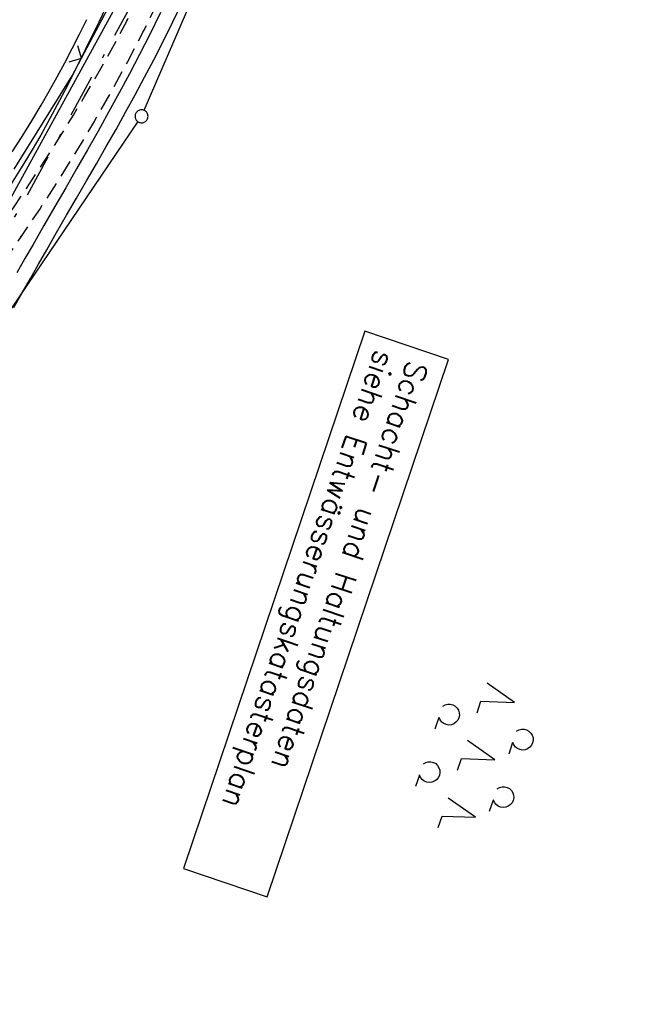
# Model space of a CAD drawing. Extents: x 510526 to 513920, y 467229 to 478797.
# Tile 358 of 467: x 512322 to 512394, y 475807 to 475921. Entities that reach past the tile are written whole.
import ezdxf

# ---------------------------------------------------------------- set-up
doc = ezdxf.new("R2010")
doc.units = 0
doc.header["$LTSCALE"] = 10
doc.header["$MEASUREMENT"] = 0
for name, pattern in [('LT00', [0]), ('LT08', [0.42, 0.2, -0.1, 0.02, -0.1]), ('LT11', [0.3, 0.2, -0.1])]:
    doc.linetypes.add(name, pattern=pattern)
doc.layers.get('0').update_dxf_attribs({"linetype": 'LT00'})
for name, color, linetype in [('D-D_BESCHRIFT', 182, 'Continuous'), ('DFK_AB_L', 21, 'LT00'), ('DFK_GZPKT', 250, 'LT00'), ('DFK_KATASTER', 250, 'LT00'), ('DFK_NUTZUNG', 250, 'LT00'), ('GEMEINDEGRENZE', 3, 'LT08'), ('V89_FELDWEG', 250, 'LT11'), ('V89_GRABEN', 250, 'LT00'), ('V89_ZAUN', 40, 'LT00')]:
    doc.layers.add(name, color=color, linetype=linetype)
doc.styles.add('ROMANS', font='romans.shx', dxfattribs={"width": 0.8})

# ---------------------------------------------------------------- blocks, each defined once
blk = doc.blocks.new('SYMB7010')
at = {"color": 0, "linetype": 'ByBlock'}
for points in [[(-0.031408, 0.499213), (-0.093728, 0.49134), (-0.15457, 0.475719), (-0.212975, 0.452595), (-0.268021, 0.422333), (-0.31884, 0.385411), (-0.36463, 0.342411), (-0.40467, 0.29401), (-0.438329, 0.240973), (-0.465074, 0.184136), (-0.484486, 0.124395), (-0.496256, 0.062692), (-0.5002, 0)], [(-0.5002, 0), (-0.496256, -0.062692), (-0.484486, -0.124395), (-0.465075, -0.184136), (-0.438329, -0.240973), (-0.404671, -0.29401), (-0.36463, -0.342411), (-0.31884, -0.385411), (-0.268021, -0.422333), (-0.212975, -0.452595), (-0.154571, -0.475719), (-0.093728, -0.49134), (-0.031408, -0.499213), (0.031408, -0.499213)], [(0.5002, 0), (0.496256, 0.062692), (0.484485, 0.124395), (0.465074, 0.184136), (0.438329, 0.240973), (0.40467, 0.29401), (0.36463, 0.342411), (0.31884, 0.385411), (0.268021, 0.422333), (0.212975, 0.452595), (0.15457, 0.475719), (0.093728, 0.49134), (0.031408, 0.499213), (-0.031408, 0.499213)], [(0.031408, -0.499213), (0.093728, -0.491341), (0.15457, -0.475719), (0.212975, -0.452595), (0.268021, -0.422333), (0.31884, -0.385411), (0.36463, -0.342411), (0.404671, -0.294011), (0.438329, -0.240974), (0.465075, -0.184136), (0.484486, -0.124395), (0.496256, -0.062692), (0.500201, 0)]]:
    blk.add_lwpolyline(points, dxfattribs=at)
blk = doc.blocks.new('SYMB0011')
at = {"color": 0, "linetype": 'ByBlock'}
for p, q in [((0.5, 0), (-0.5, 0)), ((0, 0.5), (0, -0.5))]:
    blk.add_line(p, q, dxfattribs=at)
blk = doc.blocks.new('SYMB0024')
at = {"color": 0, "linetype": 'ByBlock'}
for p, q in [((-0.5, 0.5), (0, 0)), ((0, 0), (0.5, 0.5))]:
    blk.add_line(p, q, dxfattribs=at)
blk = doc.blocks.new('SYMB7200')
at = {"color": 0, "linetype": 'ByBlock'}
for p, q in [((-0.255, 0.315), (-0.115, 0.315)), ((0.445, 0.315), (0.585, 0.315)), ((0, 0.185), (-0.11, -0.185)), ((0.7, 0.185), (0.59, -0.185)), ((-0.255, -0.585), (-0.115, -0.585)), ((0.445, -0.585), (0.585, -0.585))]:
    blk.add_line(p, q, dxfattribs=at)
for points in [[(-0.393816, 0.316692), (-0.416239, 0.337055), (-0.432849, 0.362384), (-0.442589, 0.391064), (-0.444836, 0.42127), (-0.439449, 0.451077), (-0.426769, 0.478585), (-0.407606, 0.502042), (-0.38318, 0.519953), (-0.355047, 0.531177), (-0.325, 0.535), (-0.294953, 0.531177), (-0.26682, 0.519953), (-0.242394, 0.502042), (-0.223231, 0.478585), (-0.210551, 0.451077), (-0.205164, 0.42127), (-0.207411, 0.391064), (-0.21715, 0.362383), (-0.233761, 0.337055), (-0.256184, 0.316692)], [(0.306184, 0.316692), (0.283761, 0.337055), (0.267151, 0.362383), (0.257411, 0.391064), (0.255164, 0.42127), (0.260551, 0.451077), (0.273231, 0.478585), (0.292394, 0.502042), (0.31682, 0.519953), (0.344953, 0.531177), (0.375, 0.535), (0.405047, 0.531177), (0.43318, 0.519953), (0.457606, 0.502041), (0.476769, 0.478585), (0.489449, 0.451077), (0.494836, 0.42127), (0.492589, 0.391064), (0.48285, 0.362383), (0.466239, 0.337055), (0.443816, 0.316692)], [(-0.45, -0.185), (-0.59, -0.185), (-0.7, 0.185), (-0.81, -0.185)], [(0.25, -0.185), (0.11, -0.185), (0, 0.185)], [(0.95, -0.185), (0.81, -0.185), (0.7, 0.185)], [(-0.393815, -0.583308), (-0.416239, -0.562945), (-0.432849, -0.537616), (-0.442589, -0.508936), (-0.444836, -0.47873), (-0.439448, -0.448923), (-0.426769, -0.421415), (-0.407606, -0.397958), (-0.38318, -0.380047), (-0.355047, -0.368823), (-0.325, -0.365), (-0.294953, -0.368823), (-0.26682, -0.380047), (-0.242394, -0.397959), (-0.223231, -0.421415), (-0.210551, -0.448923), (-0.205164, -0.47873), (-0.207411, -0.508936), (-0.217151, -0.537617), (-0.233761, -0.562945), (-0.256184, -0.583308)], [(0.306185, -0.583308), (0.283761, -0.562945), (0.267151, -0.537616), (0.257411, -0.508936), (0.255164, -0.47873), (0.260552, -0.448923), (0.273231, -0.421415), (0.292394, -0.397958), (0.31682, -0.380047), (0.344953, -0.368823), (0.375, -0.365), (0.405047, -0.368823), (0.43318, -0.380047), (0.457606, -0.397959), (0.476769, -0.421415), (0.489449, -0.448923), (0.494836, -0.47873), (0.492589, -0.508936), (0.482849, -0.537617), (0.466239, -0.562945), (0.443815, -0.583308)]]:
    blk.add_lwpolyline(points, dxfattribs=at)

msp = doc.modelspace()

# ---------------------------------------------------------------- linework, layer by layer
at = {"layer": 'D-D_BESCHRIFT'}
msp.add_lwpolyline([(512362.05, 475884.6), (512341.08, 475822.57), (512350.76, 475819.3), (512371.73, 475881.33)], close=True, dxfattribs=at)
at = {"layer": 'DFK_AB_L'}
msp.add_line((512321.18, 475900.03), (512338.64, 475931.88), dxfattribs=at)
at = {"layer": 'DFK_KATASTER'}
for p, q in [((512336.55, 475910.11), (512351.27, 475944.16)), ((512335.83, 475908.8), (512299.33, 475855.07))]:
    msp.add_line(p, q, dxfattribs=at)
at = {"layer": 'GEMEINDEGRENZE', "ltscale": 2.5, "flags": 128}
msp.add_lwpolyline([(512449.04, 475402.04), (512420.18, 475407.56), (512394.81, 475414.05), (512349.27, 475430.89), (512332.55, 475438.84), (512267.81, 475490.73), (512251.31, 475522.19), (512242.37, 475555.3), (512229.97, 475584.98), (512227.01, 475610.4), (512238.86, 475661.14), (512275.55, 475791.69), (512297.96, 475860.4), (512299.32, 475864.34), (512322.1, 475898.59), (512340.39, 475931.96), (512366.59, 476019.31), (512318.09, 476028.59), (512312.28, 476031.12), (512305.69, 476033.81), (512287.82, 475996.96), (512243.16, 475928.69), (512232.75, 475919.29), (512200.58, 475820.9), (512193.73, 475799.02), (512174.8, 475704.06), (512153.08, 475591.51), (512137.53, 475520.72), (512131.52, 475505.41), (512079.51, 475365.74), (512045.16, 475285.06), (511996.85, 475193.51), (511968.58, 475139.95), (511923.93, 475031.14), (511909.15, 474966.23), (511901.23, 474898.74), (511940.21, 474729.59), (511948.11, 474671.17), (511959.93, 474649.28), (511949.37, 474579.35), (511923.59, 474424.01), (511922.29, 474397.28), (511902.07, 474265.53), (511883.42, 474171.19), (511840.83, 474046.67), (511811.06, 474002.19), (511789.86, 473974.02), (511738.64, 473910.57), (511734.93, 473905.97), (511711.9, 473880.46), (511676.78, 473841.54), (511661.06, 473825.37), (511656.15, 473820.18), (511647.79, 473811.31), (511604.86, 473771.83), (511589.09, 473758.2), (511554.15, 473690.45), (511530.62, 473670.04), (511510.61, 473640.16), (511417.15, 473647.45), (511399.93, 473617.63), (511399.3, 473598.99), (511391.57, 473572.16), (511385.53, 473532.59), (511382.42, 473506.57), (511379.56, 473490.69), (511376.76, 473467.53), (511377.2, 473446.76), (511375.16, 473429.8), (511374.8, 473404.87), (511375.41, 473387.27), (511377.46, 473378.27), (511379.75, 473364.15), (511381.83, 473342.87), (511384.51, 473307.86), (511383.01, 473292.21), (511378.94, 473272.5), (511363.92, 473241.63), (511343.54, 473221.82), (511333.86, 473218.85), (511320.58, 473208.55), (511312.84, 473198.8), (511304.61, 473186.13), (511295.34, 473174.25), (511276.67, 473143.26), (511247.06, 473107.83), (511220.15, 473075.52), (511209.96, 473060.18), (511192.69, 473040.29), (511159.71, 473009.47), (511137.79, 472985.62), (511138.23, 472997.66), (511133.95, 473001.3), (511127.75, 472996.4), (511117.54, 472978.81), (511095.45, 472960.68), (511068.72, 472945.37), (511062.62, 472935.67), (511054.27, 472932.27), (511004.99, 472918.68), (510993.39, 472905.55), (510985.6, 472889.86), (510969.16, 472866.89), (510956.82, 472847.22), (510952.63, 472840.3), (510942.14, 472834.76), (510925.19, 472825.03), (510922.97, 472827.25), (510875.46, 472874.79), (510825.13, 472925.2), (510821.3, 472929.06), (510869.78, 472985.54), (510927.92, 473053.12), (510935.97, 473062.47), (510982.9, 473117.01), (510983.35, 473117.61), (510990.27, 473126.7), (510995.26, 473137.2), (510997.98, 473148.98), (510999.63, 473159.45), (511014.29, 473252.43)], dxfattribs=at)
at = {"layer": 'V89_FELDWEG', "flags": 128}
for points in [[(512211.53, 475576.7), (512212.59, 475578.85), (512213.65, 475580.99), (512214.71, 475583.13), (512215.75, 475585.28), (512216.79, 475587.43), (512217.81, 475589.59), (512218.82, 475591.76), (512219.81, 475593.93), (512220.77, 475596.12), (512221.72, 475598.31), (512222.86, 475601.08), (512223.96, 475603.87), (512225.02, 475606.68), (512226.03, 475609.51), (512226.98, 475612.35), (512227.88, 475615.21), (512228.71, 475618.08), (512229.49, 475620.98), (512229.98, 475622.95), (512230.45, 475624.92), (512230.89, 475626.91), (512231.32, 475628.89), (512231.72, 475630.88), (512232.12, 475632.88), (512232.51, 475634.87), (512232.89, 475636.87), (512233.27, 475638.87), (512233.65, 475640.87), (512234.04, 475642.86), (512234.43, 475644.86), (512234.84, 475646.85), (512235.27, 475648.83), (512235.84, 475651.39), (512236.44, 475653.94), (512237.07, 475656.49), (512237.71, 475659.03), (512238.38, 475661.56), (512239.06, 475664.09), (512239.75, 475666.62), (512240.45, 475669.15), (512241.15, 475671.68), (512241.86, 475674.2), (512243.44, 475679.9), (512245, 475685.6), (512246.55, 475691.3), (512248.09, 475697), (512249.63, 475702.71), (512250.52, 475706.06), (512251.42, 475709.42), (512252.31, 475712.78), (512253.21, 475716.14), (512254.11, 475719.49), (512255.01, 475722.85), (512255.93, 475726.2), (512256.85, 475729.55), (512258.36, 475735), (512259.91, 475740.44), (512261.48, 475745.88), (512263.07, 475751.31), (512264.68, 475756.73), (512265.56, 475759.62), (512266.43, 475762.51), (512267.31, 475765.39), (512268.18, 475768.28), (512269.05, 475771.17), (512269.92, 475774.06), (512270.78, 475776.96), (512271.63, 475779.85), (512272.46, 475782.75), (512273.29, 475785.66), (512273.99, 475788.2), (512274.69, 475790.75), (512275.37, 475793.3), (512276.06, 475795.85), (512276.74, 475798.4), (512277.42, 475800.95), (512278.11, 475803.5), (512278.81, 475806.05), (512279.51, 475808.6), (512280.23, 475811.14), (512280.97, 475813.67), (512281.87, 475816.66), (512282.79, 475819.65), (512283.73, 475822.63), (512284.69, 475825.6), (512285.67, 475828.57), (512286.67, 475831.54), (512287.68, 475834.5), (512288.7, 475837.46), (512289.73, 475840.42), (512290.43, 475842.41), (512291.14, 475844.41), (512291.85, 475846.4), (512292.58, 475848.39), (512293.32, 475850.37), (512294.07, 475852.34), (512294.85, 475854.31), (512295.65, 475856.26), (512296.47, 475858.2), (512297.33, 475860.13), (512298.21, 475862.05), (512299.13, 475863.94), (512300.15, 475865.93), (512301.19, 475867.9), (512302.28, 475869.84), (512303.4, 475871.78), (512304.54, 475873.69), (512305.71, 475875.59), (512306.91, 475877.48), (512308.12, 475879.35), (512309.42, 475881.32), (512310.74, 475883.29), (512312.07, 475885.24), (512313.4, 475887.19), (512314.75, 475889.13), (512316.09, 475891.07), (512317.44, 475893.01), (512318.79, 475894.95), (512320.12, 475896.9), (512321.54, 475898.98), (512322.94, 475901.07), (512324.33, 475903.17), (512325.69, 475905.28), (512327.04, 475907.41), (512328.37, 475909.54), (512329.67, 475911.7), (512330.94, 475913.86), (512332.19, 475916.05), (512333.4, 475918.25), (512334.57, 475920.47), (512335.73, 475922.75), (512336.85, 475925.06), (512337.94, 475927.38), (512339, 475929.72), (512340.03, 475932.07), (512341.02, 475934.43), (512342, 475936.81), (512342.95, 475939.19), (512343.89, 475941.59), (512345.02, 475944.55), (512346.12, 475947.52), (512347.18, 475950.51), (512348.22, 475953.51), (512349.22, 475956.51), (512350.17, 475959.53), (512351.09, 475962.56), (512351.95, 475965.61), (512352.55, 475967.81), (512353.12, 475970.02), (512353.67, 475972.23), (512354.21, 475974.45), (512354.74, 475976.67), (512355.25, 475978.89), (512355.76, 475981.12), (512356.26, 475983.35), (512356.77, 475985.58), (512357.27, 475987.8), (512357.78, 475990.03), (512358.32, 475992.33), (512358.87, 475994.63), (512359.44, 475996.92), (512360.03, 475999.21), (512360.64, 476001.49), (512361.28, 476003.76), (512361.94, 476006.02), (512362.65, 476008.27), (512363.39, 476010.51), (512364.1, 476012.52), (512364.84, 476014.52), (512365.61, 476016.52), (512366.4, 476018.5), (512367.22, 476020.48), (512368.06, 476022.45), (512368.91, 476024.42), (512369.77, 476026.38), (512370.64, 476028.33), (512371.52, 476030.29), (512372.4, 476032.24), (512373.29, 476034.2), (512374.05, 476035.89), (512374.8, 476037.58), (512375.55, 476039.28), (512376.28, 476040.98), (512376.99, 476042.69), (512377.69, 476044.4), (512378.36, 476046.12), (512379.01, 476047.85), (512379.62, 476049.59), (512380.29, 476051.59), (512380.91, 476053.61), (512381.49, 476055.63), (512382.04, 476057.67), (512382.56, 476059.71), (512383.06, 476061.77), (512383.53, 476063.83), (512383.98, 476065.89), (512384.41, 476067.96), (512384.8, 476069.87), (512385.18, 476071.77), (512385.56, 476073.68), (512385.93, 476075.59), (512386.31, 476077.5), (512386.69, 476079.4), (512387.09, 476081.3), (512387.49, 476083.2), (512387.92, 476085.09), (512388.36, 476086.98), (512388.82, 476088.87), (512389.49, 476091.43), (512390.21, 476093.98), (512390.97, 476096.52), (512391.76, 476099.04), (512392.59, 476101.56), (512393.45, 476104.07), (512394.34, 476106.57), (512395.25, 476109.06), (512396.36, 476112.01), (512397.49, 476114.94), (512398.65, 476117.86), (512399.83, 476120.78), (512401.03, 476123.69), (512402.25, 476126.59), (512403.49, 476129.48), (512404.73, 476132.36), (512405.99, 476135.25), (512407.26, 476138.13), (512408.53, 476141), (512409.81, 476143.88), (512411.09, 476146.75), (512412.37, 476149.62), (512413.64, 476152.5), (512414.92, 476155.37), (512416.46, 476158.88), (512417.99, 476162.39), (512419.52, 476165.9), (512421.05, 476169.41), (512422.57, 476172.92), (512424.1, 476176.44), (512425.63, 476179.95), (512427.41, 476184.03), (512429.2, 476188.11), (512431, 476192.19), (512432.79, 476196.27), (512434.59, 476200.34), (512436.39, 476204.42), (512437.79, 476207.6), (512439.18, 476210.78), (512440.57, 476213.96), (512441.95, 476217.15), (512443.32, 476220.34), (512444.68, 476223.54), (512446.02, 476226.74), (512447.34, 476229.95), (512448.37, 476232.47), (512449.38, 476234.99), (512450.39, 476237.52), (512451.39, 476240.04), (512452.39, 476242.57), (512453.4, 476245.1), (512454.4, 476247.62), (512455.42, 476250.14), (512456.45, 476252.66), (512457.49, 476255.17), (512458.55, 476257.67), (512459.54, 476259.97), (512460.54, 476262.27), (512461.56, 476264.56), (512462.58, 476266.84), (512463.61, 476269.13), (512464.65, 476271.41), (512465.68, 476273.69), (512466.72, 476275.97), (512467.75, 476278.26), (512468.77, 476280.55), (512469.79, 476282.84), (512470.88, 476285.34), (512471.96, 476287.84), (512473.03, 476290.35), (512474.1, 476292.86), (512475.16, 476295.38), (512476.21, 476297.89), (512477.27, 476300.41), (512478.33, 476302.92), (512479.4, 476305.43), (512480.47, 476307.94), (512481.66, 476310.68), (512482.85, 476313.42), (512484.05, 476316.15), (512485.26, 476318.89), (512486.47, 476321.62), (512487.68, 476324.35), (512488.89, 476327.08), (512490.1, 476329.81), (512491, 476331.86)], [(512493.03, 476331.18), (512492.16, 476329.12), (512491.01, 476326.39), (512489.88, 476323.66), (512488.74, 476320.93), (512487.61, 476318.19), (512486.48, 476315.46), (512485.34, 476312.73), (512484.2, 476310), (512483.05, 476307.27), (512481.7, 476304.1), (512480.33, 476300.93), (512478.94, 476297.77), (512477.55, 476294.61), (512476.15, 476291.46), (512474.74, 476288.31), (512473.32, 476285.16), (512471.9, 476282.02), (512470.62, 476279.19), (512469.33, 476276.36), (512468.05, 476273.53), (512466.78, 476270.69), (512465.51, 476267.86), (512464.25, 476265.02), (512463.01, 476262.17), (512461.78, 476259.32), (512460.57, 476256.45), (512459.55, 476253.98), (512458.53, 476251.51), (512457.53, 476249.03), (512456.54, 476246.54), (512455.55, 476244.05), (512454.56, 476241.57), (512453.58, 476239.08), (512452.59, 476236.59), (512451.6, 476234.1), (512450.6, 476231.62), (512449.59, 476229.14), (512448.42, 476226.3), (512447.23, 476223.47), (512446.04, 476220.64), (512444.83, 476217.82), (512443.61, 476215), (512442.39, 476212.18), (512441.16, 476209.37), (512439.94, 476206.55), (512438.71, 476203.74), (512436.89, 476199.57), (512435.08, 476195.4), (512433.26, 476191.22), (512431.45, 476187.05), (512429.64, 476182.88), (512427.82, 476178.71), (512425.69, 476173.85), (512423.56, 476168.99), (512421.43, 476164.13), (512419.29, 476159.28), (512417.15, 476154.42), (512415.6, 476150.9), (512414.04, 476147.37), (512412.5, 476143.84), (512410.96, 476140.31), (512409.42, 476136.78), (512407.9, 476133.24), (512406.39, 476129.69), (512404.9, 476126.14), (512403.42, 476122.58), (512401.96, 476119.01), (512400.52, 476115.43), (512399.1, 476111.85), (512397.71, 476108.24), (512396.88, 476106.05), (512396.06, 476103.85), (512395.26, 476101.64), (512394.48, 476099.42), (512393.73, 476097.2), (512393, 476094.97), (512392.31, 476092.73), (512391.66, 476090.48), (512391.04, 476088.22), (512390.57, 476086.37), (512390.13, 476084.5), (512389.71, 476082.63), (512389.31, 476080.76), (512388.92, 476078.88), (512388.54, 476077), (512388.18, 476075.12), (512387.81, 476073.23), (512387.45, 476071.34), (512387.09, 476069.45), (512386.72, 476067.57), (512386.34, 476065.66), (512385.94, 476063.75), (512385.53, 476061.85), (512385.09, 476059.95), (512384.64, 476058.06), (512384.16, 476056.18), (512383.65, 476054.31), (512383.11, 476052.45), (512382.53, 476050.59), (512381.92, 476048.76), (512381.29, 476047), (512380.62, 476045.25), (512379.93, 476043.51), (512379.21, 476041.78), (512378.47, 476040.05), (512377.72, 476038.33), (512376.96, 476036.62), (512376.19, 476034.9), (512375.43, 476033.19), (512374.39, 476030.86), (512373.37, 476028.53), (512372.36, 476026.19), (512371.36, 476023.85), (512370.39, 476021.49), (512369.45, 476019.13), (512368.53, 476016.76), (512367.64, 476014.38), (512366.79, 476011.99), (512365.97, 476009.58), (512365.26, 476007.35), (512364.57, 476005.1), (512363.91, 476002.84), (512363.28, 476000.58), (512362.66, 475998.3), (512362.07, 475996.03), (512361.49, 475993.74), (512360.92, 475991.46), (512360.36, 475989.17), (512359.76, 475986.75), (512359.17, 475984.33), (512358.58, 475981.91), (512357.99, 475979.49), (512357.39, 475977.07), (512356.78, 475974.66), (512356.16, 475972.24), (512355.52, 475969.84), (512354.87, 475967.43), (512354.2, 475965.03), (512352.98, 475960.89), (512351.7, 475956.76), (512350.35, 475952.66), (512348.94, 475948.57), (512347.46, 475944.51), (512345.92, 475940.47), (512344.69, 475937.38), (512343.42, 475934.3), (512342.11, 475931.25), (512340.77, 475928.21), (512339.37, 475925.19), (512337.93, 475922.19), (512336.45, 475919.22), (512334.62, 475915.72), (512332.73, 475912.25), (512330.77, 475908.83), (512328.75, 475905.44), (512326.67, 475902.09), (512324.52, 475898.78), (512322.31, 475895.51), (512321.11, 475893.77), (512319.88, 475892.04), (512318.65, 475890.31), (512317.41, 475888.59), (512316.17, 475886.88), (512314.93, 475885.16), (512313.69, 475883.44), (512312.47, 475881.71), (512311.25, 475879.97), (512310.05, 475878.22), (512308.82, 475876.38), (512307.61, 475874.52), (512306.42, 475872.65), (512305.27, 475870.75), (512304.14, 475868.84), (512303.05, 475866.91), (512302, 475864.97), (512300.99, 475863), (512300.08, 475861.11), (512299.2, 475859.21), (512298.35, 475857.3), (512297.53, 475855.36), (512296.73, 475853.42), (512295.97, 475851.47), (512295.22, 475849.51), (512294.48, 475847.54), (512293.76, 475845.56), (512293.06, 475843.58), (512292.36, 475841.6), (512291.66, 475839.61), (512290.73, 475836.97), (512289.81, 475834.33), (512288.9, 475831.68), (512287.99, 475829.04), (512287.1, 475826.39), (512286.22, 475823.73), (512285.36, 475821.08), (512284.51, 475818.41), (512283.69, 475815.74), (512282.9, 475813.06), (512282.23, 475810.75), (512281.59, 475808.43), (512280.95, 475806.11), (512280.33, 475803.78), (512279.72, 475801.45), (512279.12, 475799.12), (512278.52, 475796.78), (512277.92, 475794.45), (512277.31, 475792.11), (512276.71, 475789.78), (512276.1, 475787.45), (512275.47, 475785.12), (512274.67, 475782.19), (512273.86, 475779.26), (512273.02, 475776.34), (512272.18, 475773.42), (512271.32, 475770.51), (512270.46, 475767.59), (512269.59, 475764.68), (512268.71, 475761.77), (512267.84, 475758.86), (512266.97, 475755.95), (512265.81, 475752.07), (512264.67, 475748.19), (512263.54, 475744.31), (512262.42, 475740.43), (512261.31, 475736.53), (512260.22, 475732.64), (512259.16, 475728.74), (512258.36, 475725.77), (512257.57, 475722.8), (512256.79, 475719.82), (512256.02, 475716.85), (512255.24, 475713.88), (512254.47, 475710.9), (512253.69, 475707.93), (512252.9, 475704.96), (512252.1, 475701.99), (512251.24, 475698.84), (512250.36, 475695.7), (512249.48, 475692.55), (512248.59, 475689.41), (512247.7, 475686.27), (512246.8, 475683.13), (512245.91, 475679.99), (512245.02, 475676.85), (512244.14, 475673.71), (512243.36, 475670.88), (512242.58, 475668.05), (512241.83, 475665.21), (512241.08, 475662.37), (512240.36, 475659.53), (512239.66, 475656.68), (512238.98, 475653.82), (512238.32, 475650.96), (512237.7, 475648.1), (512237.26, 475645.98), (512236.83, 475643.87), (512236.41, 475641.75), (512236, 475639.63), (512235.59, 475637.51), (512235.19, 475635.39), (512234.77, 475633.27), (512234.35, 475631.16), (512233.92, 475629.04), (512233.48, 475626.93), (512233.01, 475624.82), (512232.53, 475622.72), (512232.02, 475620.63), (512231.23, 475617.63), (512230.4, 475614.65), (512229.5, 475611.68), (512228.55, 475608.73), (512227.55, 475605.79), (512226.51, 475602.87), (512225.41, 475599.98), (512224.27, 475597.09), (512223.35, 475594.87), (512222.4, 475592.65), (512221.44, 475590.44), (512220.45, 475588.24), (512219.45, 475586.04), (512218.44, 475583.86), (512217.41, 475581.67), (512216.38, 475579.49), (512215.34, 475577.32), (512214.3, 475575.14)]]:
    msp.add_lwpolyline(points, dxfattribs=at)
at = {"layer": 'V89_GRABEN'}
for points in [[(512332.1, 475921.89), (512331.3, 475920.29), (512330.52, 475918.69), (512329.73, 475917.09), (512328.94, 475915.49), (512328.14, 475913.89), (512327.34, 475912.31), (512326.51, 475910.73), (512325.67, 475909.17), (512324.6, 475907.25), (512323.49, 475905.36), (512322.36, 475903.48), (512321.19, 475901.62)], [(512321.51, 475887.36), (512322.46, 475889.02), (512323.41, 475890.68), (512324.36, 475892.35), (512325.3, 475894.01), (512326.44, 475896), (512327.59, 475897.99), (512328.74, 475899.97), (512329.88, 475901.96), (512331.03, 475903.94), (512332.17, 475905.92), (512333.3, 475907.91), (512334.41, 475909.91), (512335.52, 475911.91), (512336.6, 475913.92), (512337.67, 475915.94), (512338.71, 475917.97), (512339.88, 475920.33), (512341.02, 475922.71)], [(512321.32, 475905.32), (512322.46, 475907.1), (512323.58, 475908.89), (512324.66, 475910.71), (512325.59, 475912.33), (512326.49, 475913.96), (512327.37, 475915.6), (512328.24, 475917.26), (512329.09, 475918.92), (512329.94, 475920.59)], [(512338.45, 475921.4), (512337.15, 475918.77), (512336.01, 475916.54), (512334.84, 475914.32), (512333.65, 475912.11), (512332.45, 475909.91), (512331.22, 475907.72), (512329.99, 475905.53), (512328.74, 475903.35), (512327.49, 475901.17), (512326.23, 475898.99), (512324.98, 475896.81), (512323.72, 475894.63), (512322.78, 475892.99), (512321.84, 475891.36)]]:
    msp.add_lwpolyline(points, dxfattribs=at)
at = {"layer": 'V89_ZAUN'}
msp.add_line((512329.31, 475916.14), (512336.32, 475929.41), dxfattribs=at)
msp.add_lwpolyline([(512321.54, 475903.32), (512328.24, 475914.11), (512329.31, 475916.14)], dxfattribs=at)

# ---------------------------------------------------------------- block references
at = {"layer": 'DFK_GZPKT', "xscale": 1.499999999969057, "yscale": 1.5, "zscale": 1.5, "rotation": 251.2881100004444}
msp.add_blockref('SYMB7010', (512336.25, 475909.42), dxfattribs=at)
at = {"layer": 'DFK_NUTZUNG', "xscale": 9.99999999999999, "yscale": 10, "zscale": 10, "rotation": 251.28826}
msp.add_blockref('SYMB7200', (512375.32, 475835.7), dxfattribs=at)
at = {"layer": 'V89_FELDWEG', "xscale": 0.09999999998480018, "yscale": 0.09999999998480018, "zscale": 0.1, "rotation": 251.3214071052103}
for p in [(512334.57, 475920.47), (512336.45, 475919.22), (512322.31, 475895.51)]:
    msp.add_blockref('SYMB0011', p, dxfattribs=at)
at = {"layer": 'V89_ZAUN', "xscale": 2.099999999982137, "yscale": 2.099999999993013, "zscale": 2.1, "rotation": 62.14769710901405}
msp.add_blockref('SYMB0024', (512329.31, 475916.14), dxfattribs=at)

# ---------------------------------------------------------------- texts
at = {"layer": 'D-D_BESCHRIFT', "style": 'ROMANS'}
for s, p in [('siehe Entwässerungskatasterplan', (512363.27, 475882.61)), ('Schacht- und Haltungsdaten', (512367.03, 475881.37))]:
    msp.add_text(s, height=2.5, rotation=251.3214, dxfattribs=at).set_placement(p)

doc.saveas('drawing.dxf')
